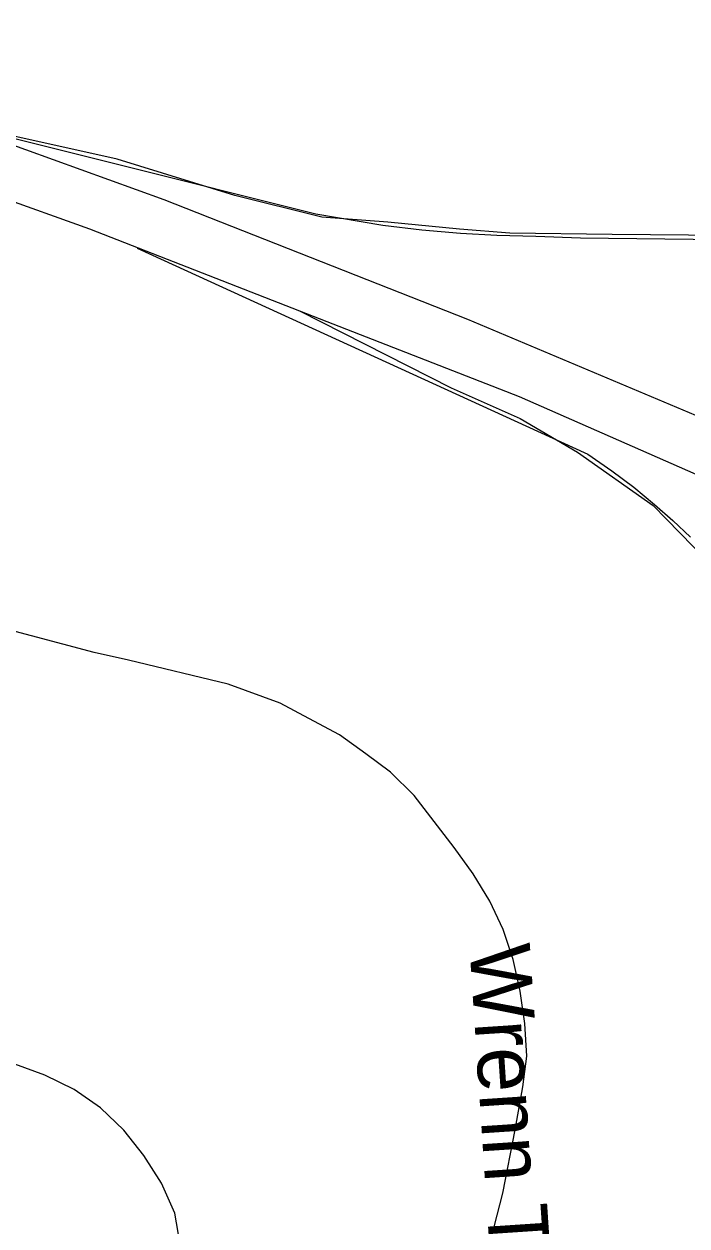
# Model space of a CAD drawing. Extents: x 1268485 to 1426702, y 514839 to 616766.
# Drawn here: x 1345699 to 1346418, y 564846 to 566152 of the extents above; entities that cross this region are included whole.
import ezdxf

# ---------------------------------------------------------------- set-up
doc = ezdxf.new("R2010")
doc.units = 0
for name, color, linetype in [('Old_Level_10', 7, 'Continuous'), ('Old_Level_27', 7, 'Continuous'), ('Old_Level_31', 7, 'Continuous'), ('Old_Level_35', 7, 'Continuous'), ('Old_Level_47', 7, 'Continuous')]:
    doc.layers.add(name, color=color, linetype=linetype)

msp = doc.modelspace()

# ---------------------------------------------------------------- linework, layer by layer
at = {"layer": 'Old_Level_27'}
for points in [[(1340732.217, 565402.266), (1340941.794, 565478.869), (1342033.388, 565893.676), (1342283.09, 565977.834), (1342435.227, 566024.037), (1342659.176, 566080.066), (1342767.544, 566102.838), (1342921.057, 566135.371), (1343267.818, 566187.785), (1343416.284, 566201.641), (1343810.599, 566228.969), (1344084.457, 566226.55), (1344318.191, 566216.876), (1344521.228, 566201.156), (1344684.382, 566180.598), (1344874.486, 566155.318), (1345073.663, 566114.708), (1345349.446, 566056.162), (1345507.766, 566013.839), (1345668.503, 565965.47), (1345770.021, 565929.193), (1345997.865, 565840.2)], [(1346921.763, 565509.961), (1346800.615, 565566.29), (1346572.722, 565665.348), (1346180.546, 565830.476), (1345850.917, 565960.46), (1345640.436, 566036.634), (1345579.946, 566053.643)], [(1345997.865, 565840.2), (1346236.487, 565746.988), (1346517.851, 565623.219), (1346862.321, 565461.717), (1346997.997, 565398.236), (1347045.448, 565376.034), (1347101.493, 565350.168)]]:
    msp.add_lwpolyline(points, dxfattribs=at)
at = {"layer": 'Old_Level_31'}
msp.add_line((1346007.152, 565835.689), (1346007.152, 565835.689), dxfattribs=at)
at = {"layer": 'Old_Level_35'}
for points in [[(1347036.041, 565910.327), (1346302.877, 565919.042), (1346254.28, 565920.734), (1346212.142, 565921.862), (1346172.464, 565924.065), (1346130.838, 565927.706), (1346088.495, 565932.678), (1346015.702, 565945.135), (1345578.838, 566054.274)], [(1345821.517, 565908.123), (1346310.772, 565684.206), (1346337.018, 565666.213), (1346360.702, 565648.425), (1346383.36, 565629.611), (1346403.353, 565612.386), (1346422.422, 565594.137)], [(1346096.595, 565338.642), (1346069.835, 565358.686), (1346041.333, 565379.242), (1346008.012, 565396.928), (1345976.742, 565413.64), (1345920.455, 565434.453), (1345812.29, 565460.494), (1345774.765, 565468.799), (1345473.646, 565549.025), (1345200.825, 565617.923), (1344996.798, 565667.238)], [(1346156.983, 564625.061), (1346172.669, 564692.728), (1346193.482, 564784.438), (1346218.498, 564881.325), (1346232.032, 564950.068), (1346240.336, 564996.923), (1346244.745, 565030.038), (1346242.387, 565065.769), (1346237.363, 565100.986), (1346229.776, 565135.23), (1346219.113, 565167.885), (1346204.657, 565198.796), (1346186.51, 565228.375), (1346165.902, 565257.083), (1346143.962, 565285.328), (1346122.226, 565313.575), (1346096.595, 565338.642)], [(1345862.22, 564610.502), (1345864.168, 564650.744), (1345866.014, 564686.013), (1345867.859, 564721.23), (1345869.397, 564756.396), (1345869.602, 564791.307), (1345868.269, 564825.858), (1345862.63, 564859.794), (1345847.867, 564892.193), (1345829.002, 564922.13), (1345807.266, 564949.812), (1345781.84, 564974.111), (1345753.235, 564994.001), (1345721.452, 565009.482), (1345688.644, 565021.375), (1345653.887, 565028.193), (1345584.17, 565034.447), (1345514.759, 565038.958), (1345479.49, 565039.42), (1345407.005, 565046.955), (1345340.67, 565051.621), (1345283.051, 565061.514), (1345234.146, 565072.997), (1345176.731, 565098.013)]]:
    msp.add_lwpolyline(points, dxfattribs=at)
at = {"layer": 'Old_Level_47'}
for points in [[(1347024.056, 565912.286), (1346983.843, 565912.925), (1346777.437, 565921.285), (1346544.503, 565921.285), (1346337.451, 565922.808), (1346226.313, 565924.331), (1346171.505, 565928.901), (1346093.861, 565936.519), (1346022.127, 565941.75), (1345927.666, 565965.383), (1345799.751, 566004.772), (1345579.946, 566053.643)], [(1345997.865, 565840.2), (1346162.676, 565756.454), (1346237.275, 565722.939), (1346299.696, 565686.377), (1346381.907, 565628.486), (1346439.76, 565569.073), (1346488.478, 565515.753), (1346520.45, 565467.004), (1346577.691, 565357.921), (1346641.634, 565233), (1346682.739, 565175.11), (1346726.89, 565118.743), (1346771.041, 565085.228), (1346816.714, 565059.33), (1346879.134, 565047.142), (1346946.121, 565045.619)]]:
    msp.add_lwpolyline(points, dxfattribs=at)

# ---------------------------------------------------------------- texts
at = {"layer": 'Old_Level_10'}
msp.add_text('Wrenn Tpke', height=65.6167, rotation=273.800528, dxfattribs=at).set_placement((1346182.301, 565149.86))

doc.saveas('drawing.dxf')
